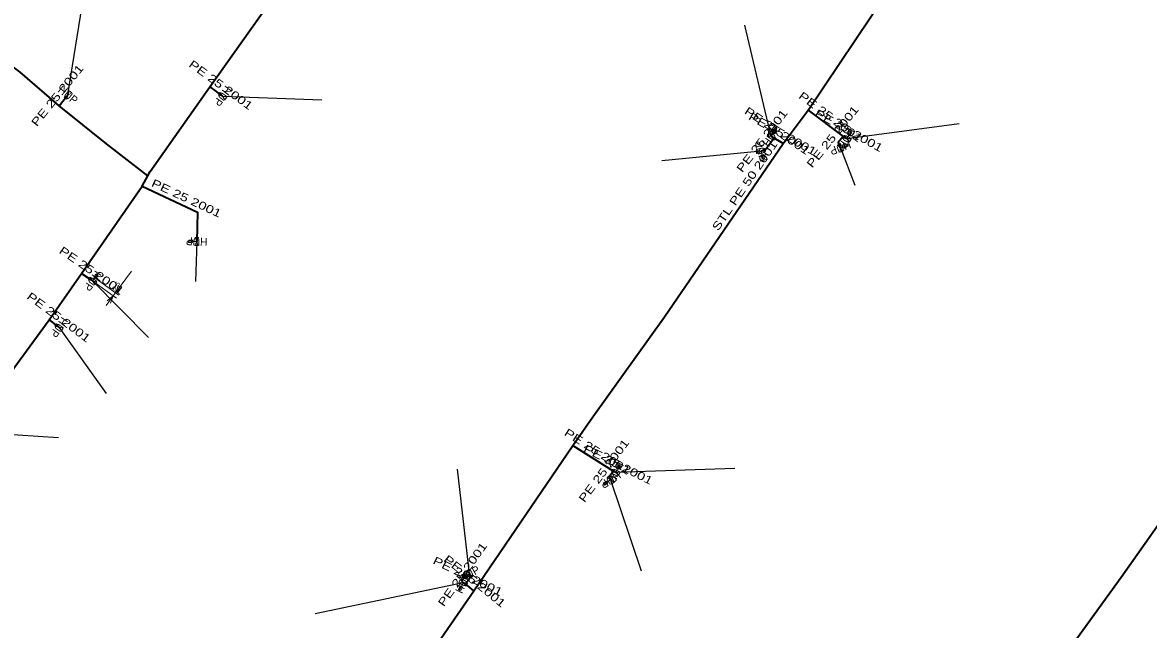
# Model space of a CAD drawing. Extents: x -737484 to -734496, y -1033882 to -1030666.
# Drawn here: x -734902.5 to -734761.8, y -1033583 to -1033507.1 of the extents above; entities that cross this region are included whole.
import ezdxf
from ezdxf.enums import TextEntityAlignment as Align

# ---------------------------------------------------------------- set-up
doc = ezdxf.new("R2010")
doc.units = 0
doc.header["$LTSCALE"] = 0.4
for name, color, linetype, lineweight in [('1', 7, 'Continuous', 13), ('22', 7, 'Continuous', 25), ('5', 7, 'Continuous', 35), ('7', 7, 'Continuous', 35)]:
    doc.layers.add(name, color=color, linetype=linetype, lineweight=lineweight)
doc.layers.add('2', color=7, linetype='Continuous')

msp = doc.modelspace()

# ---------------------------------------------------------------- linework, layer by layer
at = {"linetype": 'Continuous', "lineweight": 13}
for p, q in [((-734890.851, -1033540.858), (-734890.506, -1033539.961)), ((-734890.851, -1033540.858), (-734890.104, -1033540.253)), ((-734891.146, -1033541.262), (-734891.892, -1033541.866)), ((-734891.146, -1033541.262), (-734891.49, -1033542.158))]:
    msp.add_line(p, q, dxfattribs=at)
at = {"layer": '1'}
for p, q in [((-734808.566, -1033520.885), (-734808.37, -1033520.595)), ((-734799.165, -1033521.113), (-734798.995, -1033520.807)), ((-734808.95, -1033521.32), (-734808.67, -1033520.905)), ((-734799.51, -1033521.58), (-734799.267, -1033521.142)), ((-734810.2, -1033523.14), (-734810.07, -1033523.622)), ((-734800.32, -1033522.74), (-734799.853, -1033522.56)), ((-734799.756, -1033522.603), (-734799.429, -1033522.478)), ((-734810.123, -1033523.714), (-734810.033, -1033524.052)), ((-734881.292, -1033534.364), (-734881.641, -1033534.352)), ((-734880.72, -1033534.46), (-734881.219, -1033534.442)), ((-734893.729, -1033539.377), (-734893.428, -1033538.977)), ((-734893.323, -1033538.962), (-734893.112, -1033538.683)), ((-734828.38, -1033563.31), (-734828.153, -1033562.864)), ((-734828.052, -1033562.831), (-734827.893, -1033562.519)), ((-734829.02, -1033564.25), (-734829.439, -1033564.522)), ((-734829.543, -1033564.5), (-734829.836, -1033564.69)), ((-734847.199, -1033576.213), (-734847.505, -1033576.382)), ((-734846.66, -1033576), (-734847.097, -1033576.242)), ((-734847.759, -1033577.613), (-734847.912, -1033577.928)), ((-734847.44, -1033577.13), (-734847.659, -1033577.579))]:
    msp.add_line(p, q, dxfattribs=at)
for points in [[(-734896.639, -1033515.615), (-734896.328, -1033515.867), (-734897.269, -1033516.392), (-734896.958, -1033516.644)], [(-734876.967, -1033516.401), (-734877.203, -1033516.724), (-734877.776, -1033515.813), (-734878.012, -1033516.136)], [(-734808.39, -1033520.49), (-734808.515, -1033520.407), (-734808.794, -1033520.821), (-734808.67, -1033520.905)], [(-734808.39, -1033520.49), (-734808.266, -1033520.574), (-734808.546, -1033520.989), (-734808.67, -1033520.905)], [(-734808.381, -1033520.543), (-734808.319, -1033520.585), (-734808.556, -1033520.937), (-734808.619, -1033520.895)], [(-734799.025, -1033520.705), (-734799.156, -1033520.632), (-734799.398, -1033521.069), (-734799.267, -1033521.142)], [(-734799.025, -1033520.705), (-734798.893, -1033520.778), (-734799.136, -1033521.215), (-734799.267, -1033521.142)], [(-734799.011, -1033520.756), (-734798.945, -1033520.792), (-734799.151, -1033521.164), (-734799.217, -1033521.128)], [(-734809.476, -1033521.206), (-734809.252, -1033520.874), (-734808.647, -1033521.765), (-734808.423, -1033521.433)], [(-734799.953, -1033523.135), (-734800.326, -1033523.278), (-734800.311, -1033522.201), (-734800.684, -1033522.344)], [(-734798.975, -1033521.647), (-734799.169, -1033521.997), (-734799.85, -1033521.162), (-734800.044, -1033521.512)], [(-734810.63, -1033523.461), (-734810.733, -1033523.075), (-734809.664, -1033523.202), (-734809.767, -1033522.816)], [(-734809.941, -1033524.105), (-734810.086, -1033524.144), (-734810.215, -1033523.661), (-734810.07, -1033523.622)], [(-734809.941, -1033524.105), (-734809.796, -1033524.067), (-734809.925, -1033523.584), (-734810.07, -1033523.622)], [(-734799.386, -1033522.381), (-734799.44, -1033522.241), (-734799.906, -1033522.42), (-734799.853, -1033522.56)], [(-734799.386, -1033522.381), (-734799.332, -1033522.521), (-734799.799, -1033522.7), (-734799.853, -1033522.56)], [(-734799.408, -1033522.429), (-734799.381, -1033522.499), (-734799.778, -1033522.652), (-734799.805, -1033522.582)], [(-734809.986, -1033524.078), (-734810.059, -1033524.098), (-734810.169, -1033523.687), (-734810.096, -1033523.668)], [(-734881.719, -1033534.425), (-734881.724, -1033534.575), (-734881.224, -1033534.592), (-734881.219, -1033534.442)], [(-734881.719, -1033534.425), (-734881.714, -1033534.275), (-734881.214, -1033534.292), (-734881.219, -1033534.442)], [(-734881.68, -1033534.389), (-734881.677, -1033534.314), (-734881.252, -1033534.329), (-734881.255, -1033534.404)], [(-734880.536, -1033534.965), (-734880.936, -1033534.951), (-734880.501, -1033533.966), (-734880.901, -1033533.952)], [(-734893.204, -1033539.499), (-734893.434, -1033539.827), (-734894.023, -1033538.926), (-734894.253, -1033539.254)], [(-734893.127, -1033538.578), (-734893.246, -1033538.488), (-734893.547, -1033538.887), (-734893.428, -1033538.977)], [(-734893.127, -1033538.578), (-734893.007, -1033538.668), (-734893.308, -1033539.067), (-734893.428, -1033538.977)], [(-734893.12, -1033538.63), (-734893.06, -1033538.676), (-734893.316, -1033539.015), (-734893.376, -1033538.97)], [(-734897.395, -1033545.301), (-734897.625, -1033545.629), (-734898.214, -1033544.728), (-734898.444, -1033545.056)], [(-734827.841, -1033563.349), (-734828.017, -1033563.708), (-734828.74, -1033562.911), (-734828.916, -1033563.27)], [(-734827.926, -1033562.418), (-734828.059, -1033562.35), (-734828.286, -1033562.796), (-734828.153, -1033562.864)], [(-734827.926, -1033562.418), (-734827.792, -1033562.487), (-734828.019, -1033562.932), (-734828.153, -1033562.864)], [(-734827.91, -1033562.469), (-734827.843, -1033562.503), (-734828.036, -1033562.882), (-734828.103, -1033562.848)], [(-734829.858, -1033564.794), (-734829.94, -1033564.668), (-734829.521, -1033564.396), (-734829.439, -1033564.522)], [(-734828.579, -1033564.56), (-734828.915, -1033564.778), (-734829.124, -1033563.721), (-734829.46, -1033563.939)], [(-734829.846, -1033564.742), (-734829.887, -1033564.68), (-734829.531, -1033564.448), (-734829.49, -1033564.511)], [(-734829.858, -1033564.794), (-734829.776, -1033564.92), (-734829.357, -1033564.648), (-734829.439, -1033564.522)], [(-734847.077, -1033575.659), (-734846.727, -1033575.465), (-734846.592, -1033576.534), (-734846.242, -1033576.34)], [(-734847.977, -1033577.089), (-734847.801, -1033576.73), (-734847.078, -1033577.527), (-734846.902, -1033577.168)], [(-734847.534, -1033576.484), (-734847.607, -1033576.353), (-734847.17, -1033576.111), (-734847.097, -1033576.242)], [(-734847.519, -1033576.434), (-734847.555, -1033576.368), (-734847.183, -1033576.162), (-734847.147, -1033576.227)], [(-734847.534, -1033576.484), (-734847.461, -1033576.616), (-734847.024, -1033576.373), (-734847.097, -1033576.242)], [(-734847.878, -1033578.028), (-734848.013, -1033577.963), (-734847.794, -1033577.513), (-734847.659, -1033577.579)], [(-734847.894, -1033577.978), (-734847.962, -1033577.945), (-734847.776, -1033577.563), (-734847.708, -1033577.596)], [(-734847.878, -1033578.028), (-734847.743, -1033578.094), (-734847.524, -1033577.645), (-734847.659, -1033577.579)]]:
    msp.add_lwpolyline(points, close=True, dxfattribs=at)
for points in [[(-734893.434, -1033538.973), (-734890.851, -1033540.858), (-734890.448, -1033541.152)], [(-734892.03, -1033542.473), (-734891.146, -1033541.262), (-734890.851, -1033540.858), (-734888.877, -1033538.155)], [(-734893.729, -1033539.377), (-734891.146, -1033541.262), (-734890.743, -1033541.556)]]:
    msp.add_lwpolyline(points, dxfattribs=at)
at = {"layer": '22'}
for p, q in [((-734896.799, -1033516.13), (-734894.789, -1033503.567)), ((-734808.95, -1033521.32), (-734812.24, -1033507.387)), ((-734877.49, -1033516.269), (-734865.08, -1033516.724)), ((-734799.51, -1033521.58), (-734785.501, -1033519.695)), ((-734810.199, -1033523.139), (-734822.638, -1033524.364)), ((-734800.319, -1033522.74), (-734798.504, -1033527.399)), ((-734880.719, -1033534.459), (-734880.867, -1033539.457)), ((-734893.729, -1033539.377), (-734886.725, -1033546.433)), ((-734897.92, -1033545.179), (-734892.03, -1033553.436)), ((-734907.329, -1033558.33), (-734897.972, -1033558.954)), ((-734846.66, -1033576), (-734848.139, -1033562.919)), ((-734828.379, -1033563.31), (-734813.513, -1033562.773)), ((-734829.02, -1033564.25), (-734825.182, -1033575.637)), ((-734847.44, -1033577.129), (-734865.928, -1033581.023))]:
    msp.add_line(p, q, dxfattribs=at)
at = {"layer": '5'}
for points in [[(-734906.09, -1033665.06), (-734888.5, -1033639.81), (-734880.72, -1033628.44), (-734878.34, -1033625.02), (-734861.29, -1033600.17), (-734846.09, -1033578.13), (-734833.74, -1033559.94), (-734831.24, -1033556.38), (-734822.28, -1033543.88), (-734807.45, -1033522.2), (-734804.35, -1033518.03), (-734790.66, -1033497.56), (-734781.96, -1033485.26), (-734777.54, -1033478.09), (-734765.66, -1033461.1), (-734757.47, -1033448.23), (-734746.38, -1033431.46), (-734738.04, -1033419.32), (-734736.48, -1033416), (-734735.83, -1033412.08), (-734737.89, -1033406.38), (-734742.16, -1033400.46), (-734751.3, -1033390.22), (-734751.59, -1033389.68)], [(-734886.84, -1033526.23), (-734891.99, -1033522.23), (-734897.89, -1033517.48), (-734902.77, -1033513.28), (-734911.87, -1033506.52), (-734916.99, -1033501.82), (-734923.19, -1033494.5), (-734932.27, -1033483.13), (-734945.44, -1033466.05), (-734949.38, -1033460.4), (-734951.95, -1033455.3), (-734960.07, -1033438.95), (-734960.25, -1033438.4)], [(-734886.84, -1033526.23), (-734886.54, -1033525.7), (-734879.09, -1033515.1), (-734865.93, -1033496.54), (-734856.29, -1033483.14), (-734847.5, -1033470.91)], [(-734861.07, -1033703.01), (-734840.02, -1033671.76), (-734823.79, -1033648.39), (-734813.26, -1033633.12), (-734796.75, -1033609.99), (-734782.37, -1033590.16), (-734777.78, -1033593.76), (-734776.25, -1033591.63), (-734765.24, -1033576.42), (-734751.48, -1033556.88), (-734737.9, -1033537.34), (-734726.95, -1033521.34), (-734721.39, -1033513.86)], [(-734926.67, -1033582.24), (-734924.14, -1033578.58), (-734922.19, -1033575.93), (-734908.82, -1033557.42), (-734899.167, -1033544.264), (-734895.087, -1033538.437), (-734887.55, -1033527.55), (-734886.84, -1033526.23)]]:
    msp.add_lwpolyline(points, dxfattribs=at)
at = {"layer": '7'}
for p, q in [((-734879.09, -1033515.1), (-734877.49, -1033516.269)), ((-734897.89, -1033517.48), (-734896.799, -1033516.13)), ((-734804.35, -1033518.03), (-734799.98, -1033521.32)), ((-734808.61, -1033521.55), (-734808.95, -1033521.32)), ((-734807.45, -1033522.2), (-734808.61, -1033521.55)), ((-734799.98, -1033521.32), (-734799.51, -1033521.58)), ((-734833.74, -1033559.94), (-734828.66, -1033563.17)), ((-734828.66, -1033563.17), (-734828.379, -1033563.31)), ((-734847.15, -1033577.27), (-734847.44, -1033577.129)), ((-734846.09, -1033578.13), (-734847.15, -1033577.27))]:
    msp.add_line(p, q, dxfattribs=at)
for points in [[(-734808.61, -1033521.55), (-734809.73, -1033523.01), (-734810.199, -1033523.139)], [(-734799.98, -1033521.32), (-734800.58, -1033522.07), (-734800.319, -1033522.74)], [(-734887.55, -1033527.55), (-734880.61, -1033530.79), (-734880.719, -1033534.459)], [(-734895.087, -1033538.437), (-734894.023, -1033539.17), (-734893.729, -1033539.377)], [(-734899.167, -1033544.264), (-734898.2, -1033544.98), (-734897.92, -1033545.179)], [(-734828.66, -1033563.17), (-734829.23, -1033563.93), (-734829.02, -1033564.25)], [(-734847.15, -1033577.27), (-734846.48, -1033576.33), (-734846.66, -1033576)]]:
    msp.add_lwpolyline(points, dxfattribs=at)

# ---------------------------------------------------------------- texts
at = {"layer": '1', "width": 1.3}
msp.add_text('0.5', height=0.5, rotation=53.859, dxfattribs=at).set_placement((-734890.6149, -1033540.1954), align=Align.CENTER)
at = {"layer": '2', "width": 0.95}
for rotation, p in [(321, (-734897.1132, -1033516.5178)), (234, (-734877.894, -1033515.9746)), (56, (-734808.5351, -1033521.5991)), (241, (-734799.9471, -1033521.3371)), (105, (-734809.7153, -1033523.0099)), (201, (-734800.4973, -1033522.2723)), (178, (-734880.7011, -1033533.9587)), (235, (-734894.1379, -1033539.0897)), (235, (-734898.3289, -1033544.8917)), (244, (-734828.8275, -1033563.0903)), (213, (-734829.2922, -1033563.8309)), (29, (-734846.4169, -1033576.4369)), (64, (-734846.9905, -1033577.3477))]:
    msp.add_text('HUP', height=1, rotation=rotation, dxfattribs=at).set_placement(p, align=Align.CENTER)
at = {"layer": '5', "width": 1.35}
msp.add_text('STL PE 50 2001', height=1, rotation=55.626, dxfattribs=at).set_placement((-734811.8531, -1033527.7518), align=Align.CENTER)
at = {"layer": '7', "width": 1.35}
for rotation, p in [(323.847, (-734877.9945, -1033515.2806)), (51.057, (-734897.7329, -1033516.4903)), (323.025, (-734801.8637, -1033519.275)), (325.923, (-734808.4997, -1033521.0205)), (51.34, (-734800.8945, -1033521.6628)), (331.049, (-734799.5025, -1033521.0117)), (52.507, (-734809.7143, -1033522.1678)), (330.736, (-734807.7849, -1033521.4383)), (334.974, (-734882.2045, -1033529.4931)), (325.437, (-734894.1232, -1033538.4936)), (323.482, (-734898.2475, -1033544.3216)), (327.551, (-734830.9313, -1033561.1324)), (53.13, (-734829.4592, -1033563.403)), (333.517, (-734828.296, -1033562.792)), (54.52, (-734847.1124, -1033576.3562)), (334.071, (-734847.0756, -1033576.7492)), (320.947, (-734846.3045, -1033577.3114))]:
    msp.add_text('PE 25 2001', height=1, rotation=rotation, dxfattribs=at).set_placement(p, align=Align.CENTER)

doc.saveas('drawing.dxf')
